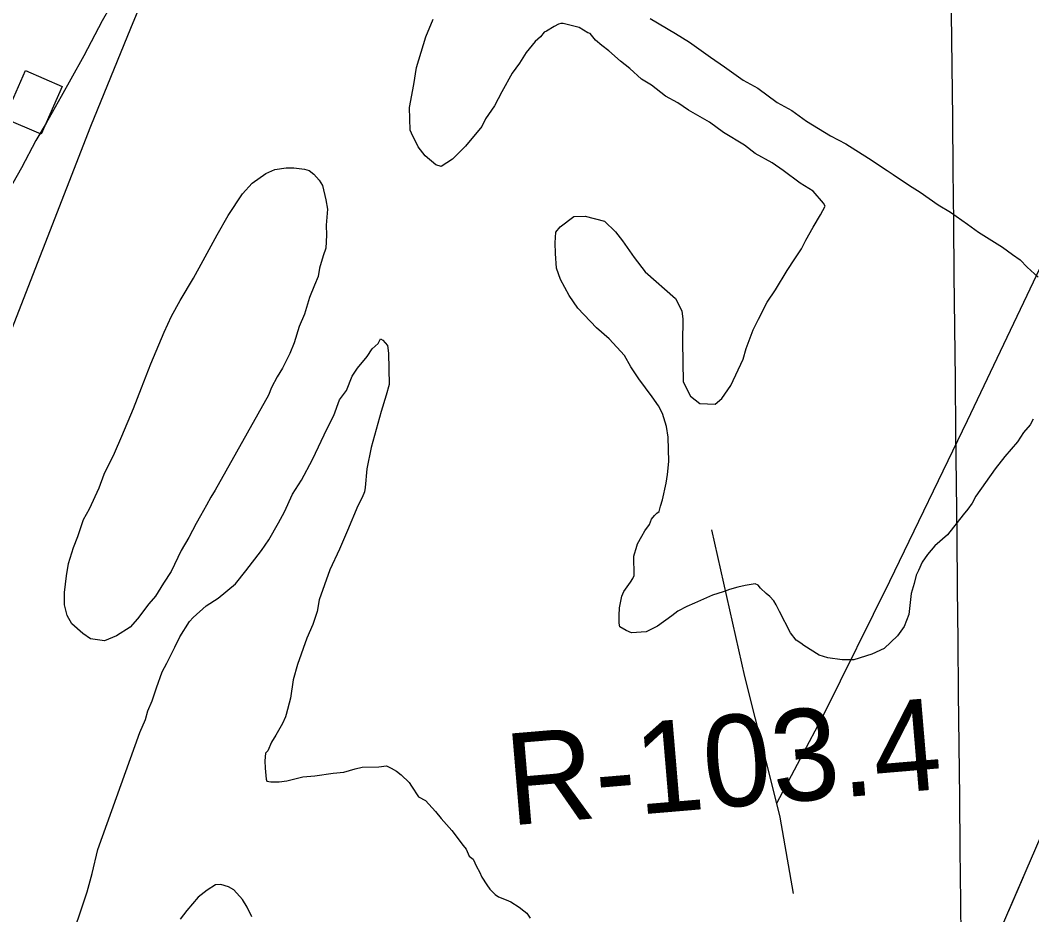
# Model space of a CAD drawing. Extents: x 3625074 to 3663148, y 511451 to 537151.
# Drawn here: x 3654754 to 3655671, y 526392 to 527202 of the extents above; entities that cross this region are included whole.
import ezdxf

# ---------------------------------------------------------------- set-up
doc = ezdxf.new("R2010")
doc.units = 0
for name, color, linetype in [('V-BLDG-OTLN', 7, 'Continuous'), ('V-GRID-MAJR', 7, 'Continuous'), ('V-RIVR-RANG-IDEN', 7, 'Continuous'), ('V-SITE-VEGE', 7, 'Continuous'), ('V-TOPO-SHOR', 7, 'Continuous'), ('V-UTIL-LINE', 7, 'Continuous')]:
    doc.layers.add(name, color=color, linetype=linetype)

msp = doc.modelspace()

# ---------------------------------------------------------------- linework, layer by layer
at = {"layer": 'V-BLDG-OTLN'}
msp.add_lwpolyline([(3654740.12, 527113.23), (3654759.11, 527156.81), (3654792.19, 527142.4), (3654773.37, 527099.19)], close=True, dxfattribs=at)
at = {"layer": 'V-GRID-MAJR'}
msp.add_spline([(3655702.35, 517124.99), (3655639.78, 523183.71), (3655577.19, 529244.35), (3655514.6, 535305.02), (3655514.58, 535306.94)], degree=3, dxfattribs=at)
at = {"layer": 'V-SITE-VEGE'}
for points in [[(3654835.49, 527213.9), (3654828.44, 527201.8), (3654818.42, 527182.78), (3654811.94, 527170.1), (3654800.16, 527148.78), (3654791.33, 527133.22), (3654777.8, 527109.03), (3654768.39, 527093.47), (3654755.43, 527068.69), (3654738.36, 527038.73)], [(3655326.21, 527143.57), (3655317.11, 527148.94), (3655306.53, 527158.43), (3655298.09, 527165.18), (3655287.51, 527174.68), (3655281.19, 527179.4), (3655275.56, 527184.14), (3655270.59, 527190.27), (3655268.5, 527190.92), (3655260.79, 527195.62), (3655246.17, 527199.49), (3655244.09, 527199.45), (3655242.03, 527198.72), (3655237.92, 527196.56), (3655231.08, 527192.27), (3655229.01, 527191.54), (3655225.63, 527187.32), (3655220.87, 527183.07), (3655212.75, 527173.21), (3655206.71, 527163.4), (3655199.96, 527154.27), (3655190.59, 527137.46), (3655183.91, 527124.87), (3655175.83, 527112.93), (3655172.51, 527105.94), (3655157.62, 527088.34), (3655146.08, 527076.34), (3655135.81, 527069.91), (3655130.95, 527071.2), (3655121.09, 527079.31), (3655114.69, 527087.5), (3655108.92, 527099.85), (3655107.48, 527102.59), (3655107.07, 527123.36), (3655110.82, 527144.21), (3655113.29, 527159.5), (3655121.75, 527187.36), (3655128.36, 527203.42)], [(3655325.04, 527203.8), (3655348.15, 527190.4), (3655360.78, 527182.34), (3655379.74, 527168.86), (3655392.38, 527160.1), (3655409.23, 527147.96), (3655422.54, 527140.61), (3655440.1, 527127.79), (3655453.4, 527120.43), (3655466.75, 527111), (3655488.48, 527097.57), (3655502.47, 527090.23), (3655522.81, 527077.47), (3655539.65, 527066.02), (3655545.25, 527062.67), (3655560, 527052.57), (3655569.81, 527046.53), (3655585.96, 527035.07), (3655597.17, 527028.36), (3655612.62, 527017.59), (3655622.46, 527010.16), (3655644.19, 526996.73), (3655653.33, 526989.99), (3655660.35, 526985.27), (3655666.71, 526978.47), (3655676.58, 526969.66)], [(3655423.02, 526690.46), (3655420.23, 526691.79), (3655411.25, 526690.23), (3655404.36, 526688.71), (3655396.78, 526686.48), (3655391.29, 526684.3), (3655381.65, 526681.34), (3655365.17, 526674.09), (3655358.3, 526671.19), (3655350.07, 526666.87), (3655344.62, 526662.61), (3655331.64, 526653.35), (3655321.35, 526648.3), (3655308.21, 526647.35), (3655303.32, 526649.34), (3655297.71, 526652.69), (3655296.95, 526656.14), (3655296.82, 526663.06), (3655297.38, 526670), (3655299.25, 526680.42), (3655301.25, 526684.62), (3655307.31, 526693.05), (3655309.32, 526696.55), (3655310.66, 526699.34), (3655310.32, 526716.65), (3655310.97, 526718.74), (3655312.26, 526723.61), (3655313.56, 526727.8), (3655317.58, 526734.8), (3655320.25, 526739.7), (3655324.3, 526745.32), (3655326.28, 526750.2), (3655328.98, 526753.72), (3655331.02, 526755.84), (3655333.07, 526757.26), (3655334.36, 526762.14), (3655336.33, 526767.71), (3655339.49, 526783.01), (3655340.73, 526790.66), (3655341.88, 526802.45), (3655341.45, 526824.6), (3655339.88, 526834.27), (3655336.18, 526845.97), (3655332.59, 526852.83), (3655326.89, 526861.03), (3655314.79, 526877.41), (3655307.65, 526888.35), (3655301.91, 526898.63), (3655287.77, 526913.59), (3655276.49, 526923.76), (3655259.52, 526941.43), (3655251.68, 526953.05), (3655243.78, 526967.44), (3655240.11, 526977.76), (3655239.17, 526990.9), (3655238.98, 527000.59), (3655239.48, 527010.3), (3655243.54, 527015.22), (3655255.82, 527024.46), (3655266.21, 527024.67), (3655283.61, 527020.16), (3655293.49, 527010.66), (3655299.88, 527002.47), (3655310.56, 526987.44), (3655320.51, 526974.48), (3655348, 526950.09), (3655353.75, 526939.12), (3655354.6, 526931.51), (3655354.31, 526910.73), (3655355.01, 526874.73), (3655361.5, 526861.7), (3655369.94, 526854.94), (3655383.8, 526854.52), (3655389.94, 526859.49), (3655398.02, 526871.42), (3655409.33, 526895.19), (3655411.91, 526904.93), (3655418.5, 526921.68), (3655423.16, 526931.47), (3655431.17, 526946.86), (3655438.57, 526958.09), (3655449.31, 526975.61), (3655456.03, 526986.13), (3655462.08, 526995.25), (3655466.09, 527002.95), (3655472.78, 527014.85), (3655479.49, 527026.06), (3655483.49, 527033.76), (3655482.05, 527036.5), (3655472.84, 527047.41), (3655460.92, 527054.79), (3655445.46, 527066.26), (3655435.63, 527072.99), (3655420.23, 527081.7), (3655410.38, 527089.12), (3655391.46, 527100.53), (3655378.81, 527109.97), (3655359.9, 527120.69), (3655350.08, 527127.42), (3655338.88, 527133.43), (3655326.21, 527143.57)], [(3654824.49, 526450.91), (3654862.58, 526556.93), (3654867.89, 526568.8), (3654869.82, 526576.46), (3654873.8, 526585.54), (3654877.72, 526597.39), (3654882.98, 526612.04), (3654886.98, 526619.73), (3654894.31, 526634.42), (3654898.98, 526643.51), (3654907.71, 526657.54), (3654911.11, 526661.07), (3654922.67, 526671.68), (3654933.61, 526678.82), (3654949.29, 526691.59), (3654958.75, 526703.55), (3654972.94, 526721.83), (3654979.67, 526731.66), (3654988.38, 526747.07), (3654993.73, 526756.86), (3655001.03, 526772.94), (3655009.09, 526785.56), (3655019.11, 526804.46), (3655032.42, 526832.42), (3655038.42, 526844.31), (3655043.69, 526858.26), (3655049.75, 526866.69), (3655055.04, 526879.95), (3655059.75, 526886.97), (3655068.54, 526897.53), (3655073.25, 526904.55), (3655078.7, 526909.5), (3655080.69, 526913.7), (3655082.8, 526912.35), (3655087.05, 526907.59), (3655087.87, 526900.68), (3655088.43, 526872.29), (3655085.85, 526862.55), (3655081.29, 526847.92), (3655072.23, 526815.19), (3655068.45, 526795.72), (3655066.7, 526779.07), (3655066.09, 526774.9), (3655064.11, 526770.02), (3655060.1, 526762.32), (3655050.85, 526739.97), (3655043.56, 526723.21), (3655034.92, 526704.34), (3655025.06, 526677.14), (3655023.19, 526666.72), (3655019.27, 526654.87), (3655013.97, 526642.3)], [(3655672.17, 526840.76), (3655669.5, 526835.86), (3655663.4, 526828.82), (3655658.03, 526820.4), (3655646.52, 526807.02), (3655637.73, 526795.77), (3655620.21, 526771.19), (3655616.87, 526764.89), (3655612.82, 526759.27), (3655608.76, 526754.34), (3655594.58, 526736.06), (3655583, 526726.14), (3655576.22, 526718.38), (3655571.51, 526711.37), (3655568.2, 526703.68), (3655566.2, 526699.49), (3655564.27, 526691.83), (3655561.68, 526682.78), (3655559.28, 526664.03), (3655555.34, 526652.88), (3655549.27, 526644.45), (3655537.03, 526633.13), (3655526.04, 526628.06), (3655509.53, 526622.89), (3655499.14, 526622.69), (3655485.95, 526624.51), (3655478.28, 526627.13), (3655464.26, 526635.86), (3655461.45, 526637.88), (3655457.24, 526640.57), (3655452.26, 526647.4), (3655442.19, 526666.59), (3655439.3, 526672.77), (3655437.15, 526676.19), (3655433.61, 526680.28), (3655430.09, 526682.98), (3655425.15, 526687.73), (3655423.02, 526690.46)], [(3655013.97, 526642.3), (3655005.43, 526618.58), (3655001.55, 526604.66), (3654999.1, 526587.99), (3654995.23, 526573.37), (3654994.58, 526571.28), (3654991.94, 526564.99), (3654985.91, 526554.49), (3654981.87, 526548.18), (3654978.56, 526540.49), (3654976.53, 526538.38), (3654975.97, 526531.44), (3654976.1, 526524.52), (3654976.98, 526514.84), (3654977.72, 526512.77), (3654981.19, 526512.15), (3654988.81, 526512.3), (3654995.72, 526513.13), (3655010.19, 526516.87), (3655021.25, 526517.78), (3655037.83, 526520.18), (3655047.5, 526521.06), (3655057.83, 526524.04), (3655064.04, 526525.54), (3655079.27, 526525.84), (3655086.18, 526526.67), (3655090.37, 526524.67), (3655095.27, 526522), (3655099.49, 526518.62), (3655106.55, 526511.83), (3655108.7, 526508.41), (3655115.12, 526498.84), (3655121.41, 526495.5), (3655130.62, 526485.29), (3655135.59, 526479.15), (3655145.49, 526468.27), (3655155.46, 526454.61), (3655158.29, 526451.2), (3655161.18, 526445.03), (3655164.7, 526442.32), (3655167.6, 526435.46), (3655170.47, 526430.66), (3655172.64, 526425.86), (3655176.93, 526419.02), (3655179.78, 526414.92), (3655184.72, 526410.17), (3655187.53, 526408.14), (3655194.5, 526405.51), (3655198.7, 526403.51), (3655206.41, 526398.82), (3655210.63, 526395.44), (3655213.44, 526393.41), (3655216.31, 526388.62)], [(3654745.2, 526255.45), (3654756.63, 526272.99), (3654760.65, 526279.99), (3654770.63, 526300.96), (3654776.59, 526314.93), (3654784.48, 526336.55), (3654791.11, 526351.23), (3654801.75, 526374.29), (3654807, 526388.94), (3654814.84, 526412.64), (3654819.37, 526429.34), (3654824.49, 526450.91)], [(3654964.19, 526389.93), (3654959.86, 526398.85), (3654955.57, 526405.69), (3654947.78, 526414.54), (3654942.88, 526417.21), (3654935.92, 526419.16), (3654931.07, 526419.06), (3654923.55, 526414.07), (3654915.36, 526407.67), (3654905.21, 526395.7), (3654899.13, 526387.96)]]:
    msp.add_lwpolyline(points, dxfattribs=at)
msp.add_lwpolyline([(3654979.19, 526862.54), (3654931.01, 526776.42), (3654926.98, 526770.1), (3654922.96, 526763.1), (3654917.62, 526753.3), (3654913.6, 526746.3), (3654906.92, 526733.7), (3654900.22, 526721.8), (3654890.9, 526702.92), (3654884.18, 526692.4), (3654876.79, 526680.48), (3654870.7, 526673.43), (3654860.57, 526660.08), (3654853.79, 526652.33), (3654841.48, 526644.47), (3654830.49, 526640.1), (3654817.99, 526641.93), (3654810.97, 526646.64), (3654801.1, 526655.45), (3654796.8, 526662.99), (3654794.53, 526672.64), (3654794.31, 526683.71), (3654796.1, 526698.99), (3654797.95, 526710.1), (3654802.52, 526724.74), (3654806.48, 526734.51), (3654811.72, 526749.85), (3654817.07, 526759.65), (3654825.71, 526778.51), (3654830.31, 526791.07), (3654839.63, 526809.95), (3654846.26, 526825.32), (3654856.85, 526850.46), (3654864.1, 526869.3), (3654872.68, 526890.93), (3654884.59, 526919.56), (3654891.22, 526934.23), (3654899.26, 526948.24), (3654911.33, 526968.56), (3654920.02, 526984.66), (3654932.73, 527007.76), (3654942.77, 527025.27), (3654955.55, 527044.91), (3654964.36, 527054.78), (3654976.66, 527063.33), (3654984.9, 527066.96), (3654995.25, 527068.55), (3655002.18, 527068.68), (3655011.9, 527067.48), (3655016.08, 527066.18), (3655020.3, 527062.8), (3655025.25, 527057.36), (3655028.12, 527052.57), (3655031.14, 527039.47), (3655032.69, 527031.19), (3655031.59, 527016.62), (3655031.76, 527007.62), (3655031.3, 526995.84), (3655028.67, 526988.86), (3655025.42, 526977.72), (3655024.19, 526970.07), (3655020.88, 526962.39), (3655016.25, 526951.22), (3655011.7, 526935.9), (3655007.07, 526924.72), (3655002.5, 526910.09), (3654998.54, 526900.32), (3654991.88, 526887.03), (3654987.18, 526879.32), (3654981.83, 526869.52)], close=True, dxfattribs=at)
at = {"layer": 'V-TOPO-SHOR'}
for points in [[(3655146.69, 527927.38), (3655118.11, 527854.8), (3655106.96, 527826.3), (3655089.52, 527780.17), (3655065.19, 527724.56), (3655004.56, 527571.25), (3654959.96, 527457.96), (3654907.75, 527331.13), (3654895.85, 527295.83), (3654854.08, 527194.78), (3654817.87, 527105.92)], [(3654817.87, 527105.92), (3654752.76, 526938.36), (3654681.64, 526756.52), (3654609.35, 526571.15)], [(3655734.18, 527102.39), (3655687.06, 526996.78), (3655612.23, 526839.46), (3655541.88, 526693.64), (3655482.45, 526573.62), (3655439.48, 526492.65)], [(3655380.51, 526740.71), (3655410.61, 526607.76), (3655439.48, 526492.65), (3655442.56, 526480.35), (3655454.56, 526411)]]:
    msp.add_lwpolyline(points, dxfattribs=at)
at = {"layer": 'V-UTIL-LINE'}
for points in [[(3656277.18, 527897.85), (3656156.64, 527548.5), (3655755.86, 526641.33), (3655554.14, 526173.79), (3655354.66, 525697.22), (3654938.69, 524741.6), (3654301.94, 523369.04), (3653663.06, 522002.75), (3653424.5, 521499.8), (3652804.99, 520147.39), (3651873.27, 518122), (3651389.92, 517085)], [(3655662.89, 526425.85), (3655649.42, 526394.63)]]:
    msp.add_lwpolyline(points, dxfattribs=at)

# ---------------------------------------------------------------- texts
at = {"layer": 'V-RIVR-RANG-IDEN'}
msp.add_text('R-103.4', height=83, rotation=4.84105, dxfattribs=at).set_placement((3655198.01, 526472.68))

doc.saveas('drawing.dxf')
